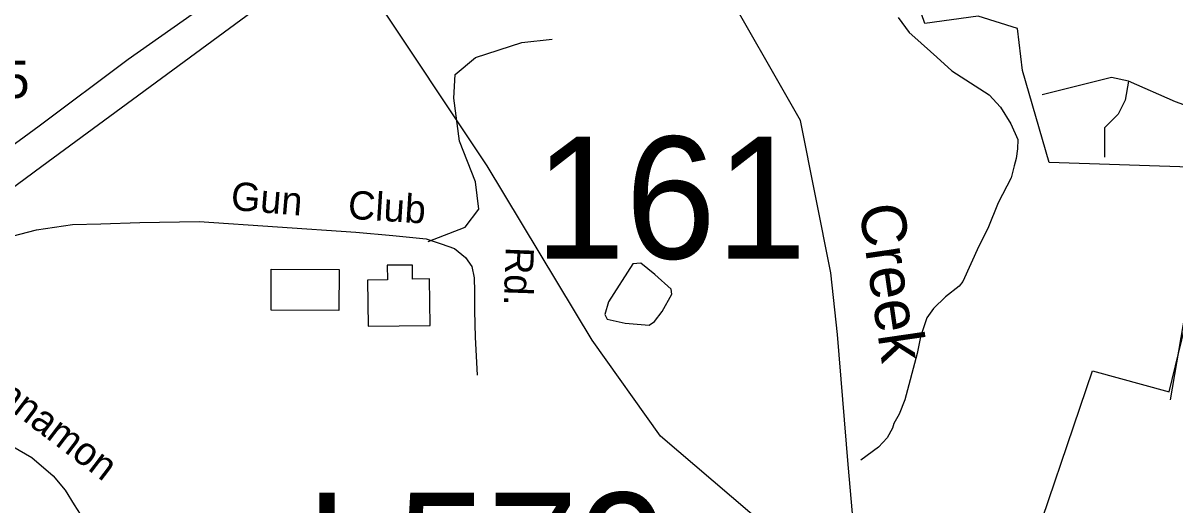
# Model space of a CAD drawing. Extents: x 1547597 to 1699558, y 810033 to 920809.
# Drawn here: x 1594126 to 1597998, y 836281 to 837899 of the extents above; entities that cross this region are included whole.
import ezdxf

# ---------------------------------------------------------------- set-up
doc = ezdxf.new("R2010")
doc.units = 0
for name, color, linetype in [('Exist Boundary Political City Limit New', 7, 'Continuous'), ('Exist Cultural Warehouse Building Footprint', 7, 'Continuous'), ('Exist Hydrographic Creek Single Shore', 7, 'Continuous'), ('Exist Hydrographic Creek Single Shore Label', 7, 'Continuous'), ('Exist Hydrographic Misc Water Feature', 7, 'Continuous'), ('Exist Road Non-System Type 51', 7, 'Continuous'), ('Exist Road Non-System Type 51 Label', 7, 'Continuous'), ('Exist Road Primary Interstate Divided Center Attributed', 7, 'Continuous'), ('Exist Road Primary Interstate Structure Cantilever Sign Number Label', 7, 'Continuous'), ('Exist Road Secondary Structure Standard Bridge Number Label', 7, 'Continuous'), ('Exist Road Secondary Type 51 Attributed', 7, 'Continuous'), ('Exist Road Secondary Type 51 Label', 7, 'Continuous'), ('Exist Road Secondary Type 51 Number Label', 7, 'Continuous'), ('Map Preparation Boundary City Limit Buffer Line', 7, 'Continuous')]:
    doc.layers.add(name, color=color, linetype=linetype)

msp = doc.modelspace()

# ---------------------------------------------------------------- linework, layer by layer
at = {"layer": 'Exist Boundary Political City Limit New'}
for points in [[(1596684.8, 836157), (1596268.5, 836512.2), (1596039.7, 836834.7), (1595686.6, 837419.7), (1595297, 838004.6), (1594895.2, 838991.8), (1594774, 840156.7), (1595029.7, 840534.5), (1595200.1, 840303), (1595504.5, 840400.5), (1595247.2, 840993.5), (1595620.3, 841272.8), (1595586.1, 841345.9), (1595522.4, 841578.9)], [(1598351.6, 837405.1), (1597574.8, 837431.2), (1597486, 837740.5), (1597468.9, 837881.2), (1597336.4, 837922.9), (1597157.6, 837898.3), (1597087.5, 838099.9), (1596995.5, 838245.7), (1596791.6, 838235.8), (1596776.2, 838532.7), (1596452.2, 838958.4), (1597520.3, 839744.5), (1597525.9, 839668.1), (1598188.4, 839707.7)], [(1597488.5, 836048.4), (1597721.5, 836731.6), (1597978.5, 836660.7), (1598083.8, 837092.5)]]:
    msp.add_lwpolyline(points, dxfattribs=at)
at = {"layer": 'Exist Cultural Warehouse Building Footprint'}
for points in [[(1595286.2, 836880.9), (1595494.5, 836883.3), (1595492.7, 837040.1), (1595435.5, 837039.4), (1595435, 837086.6), (1595350.3, 837085.7), (1595350.8, 837036.9), (1595284.4, 837036.2)], [(1594960.5, 837072.6), (1595188.4, 837071.4), (1595187.7, 836933.4), (1594959.8, 836934.6)]]:
    msp.add_lwpolyline(points, close=True, dxfattribs=at)
at = {"layer": 'Exist Hydrographic Creek Single Shore'}
msp.add_lwpolyline([(1596920.6, 836176.3), (1596899.6, 836416.3), (1596863.6, 836853.5), (1596841.5, 837060.8), (1596739.7, 837571.8), (1596462.6, 838056.7), (1596145.6, 838660.5), (1595871.6, 839391.6)], dxfattribs=at)
at = {"layer": 'Exist Hydrographic Misc Water Feature'}
for points in [[(1597067.5, 837918), (1597104.8, 837867.4), (1597123.7, 837850.5), (1597197.6, 837784.2), (1597248.4, 837739.2), (1597373.8, 837657.8), (1597411.2, 837617.2), (1597446.5, 837560.8), (1597469.7, 837508.4), (1597469.2, 837476.4), (1597464.8, 837444.5), (1597457.6, 837420), (1597447.4, 837379.3), (1597404, 837295.3), (1597369.4, 837208.9), (1597338.9, 837150.4), (1597285.3, 837031.1), (1597273.1, 837015.3), (1597226.6, 836980), (1597186.2, 836940.5), (1597163.7, 836908.8), (1597142.4, 836845.7), (1597132.1, 836789.3), (1597090, 836633.9), (1597071.3, 836586.2), (1597053, 836554.5), (1597048.7, 836538.5), (1597030.3, 836506.8), (1597001.9, 836475.2), (1596942, 836430.7)], [(1596250.3, 837054.5), (1596203.3, 837093.1), (1596176.4, 837090.9), (1596094.1, 836963.4), (1596081.7, 836920.8), (1596089.6, 836904.9), (1596149.8, 836891.8), (1596230.5, 836884.9), (1596249.1, 836897.1), (1596274.6, 836930.2), (1596306.9, 836988.4), (1596304.9, 837005.6), (1596250.3, 837054.5)]]:
    msp.add_lwpolyline(points, dxfattribs=at)
at = {"layer": 'Exist Road Non-System Type 51'}
for points in [[(1595487.7, 837165.6), (1595612.5, 837213.4), (1595658.1, 837274.2), (1595646.7, 837365.5), (1595593.5, 837502.5), (1595574.5, 837647.1), (1595578.3, 837727), (1595646.7, 837784), (1595802.5, 837833.5), (1595905.2, 837844.9)], [(1597842.5, 837704.4), (1597784.3, 837716), (1597551.8, 837657.8)], [(1597842.5, 837704.4), (1597830.8, 837640.4), (1597807.6, 837593.8), (1597761.1, 837547.3), (1597761.1, 837448.4)], [(1598384.7, 837519.5), (1598284.3, 837564.8), (1598080.8, 837605.5), (1597999.4, 837634.6), (1597842.5, 837704.4)], [(1598384.7, 837519.5), (1598377.3, 837367), (1598324.9, 837297.2), (1598179.6, 837163.4), (1598080.8, 837087.7), (1598045.9, 837006.3), (1597982, 836634)]]:
    msp.add_lwpolyline(points, dxfattribs=at)
at = {"layer": 'Exist Road Primary Interstate Divided Center Attributed'}
for points in [[(1596050.3, 838931.7), (1595772.2, 838733.3), (1595438.4, 838484.3), (1595085.3, 838220.8), (1594736, 837957.2), (1594479.2, 837777.2), (1594179.9, 837553.4), (1593789.1, 837267.5), (1593438.8, 837006.5), (1593179.8, 836801.3)], [(1593334.4, 836782.2), (1593718.9, 837071.7), (1594189.7, 837419.1), (1594858.6, 837910.5), (1595328.2, 838256.2), (1595533.3, 838398.8), (1595848.8, 838639.3), (1596089.1, 838817)]]:
    msp.add_lwpolyline(points, dxfattribs=at)
at = {"layer": 'Exist Road Secondary Type 51 Attributed'}
for points in [[(1594089.6, 837183.8), (1594171.2, 837204.6), (1594292.9, 837222.3), (1594387.7, 837224.7), (1594518.2, 837229.5), (1594718.2, 837232.4), (1595245.2, 837197.5), (1595369.2, 837185.6), (1595481.7, 837174.2), (1595532, 837158), (1595576.6, 837142.3), (1595613.7, 837112.2), (1595634.5, 837081.5), (1595642.1, 837043.3), (1595643.8, 836997.6), (1595643.8, 836932.7), (1595646.1, 836844.1), (1595652.5, 836716.7)], [(1593621.7, 836733.5), (1593702.7, 836709.8), (1593824.2, 836660.7), (1593881.1, 836620.4), (1593978.3, 836565.8), (1594070.8, 836489.9), (1594156.2, 836440), (1594227.3, 836378.3), (1594267.6, 836330.8), (1594298.5, 836281), (1594318.3, 836250.2)]]:
    msp.add_lwpolyline(points, dxfattribs=at)
at = {"layer": 'Map Preparation Boundary City Limit Buffer Line'}
for points in [[(1596684.8, 836157), (1596268.5, 836512.2), (1596039.7, 836834.7), (1595686.6, 837419.7), (1595297, 838004.6), (1594895.2, 838991.8), (1594774, 840156.7), (1595029.7, 840534.5), (1595200.1, 840303), (1595504.5, 840400.5), (1595247.2, 840993.5), (1595620.3, 841272.8), (1595586.1, 841345.9), (1595522.4, 841578.9)], [(1598351.6, 837405.1), (1597574.8, 837431.2), (1597486, 837740.5), (1597468.9, 837881.2), (1597336.4, 837922.9), (1597157.6, 837898.3), (1597087.5, 838099.9), (1596995.5, 838245.7), (1596791.6, 838235.8), (1596776.2, 838532.7), (1596452.2, 838958.4), (1597520.3, 839744.5), (1597525.9, 839668.1), (1598188.4, 839707.7)], [(1597488.5, 836048.4), (1597721.5, 836731.6), (1597978.5, 836660.7), (1598083.8, 837092.5)]]:
    msp.add_lwpolyline(points, dxfattribs=at)

# ---------------------------------------------------------------- texts
at = {"layer": 'Exist Hydrographic Creek Single Shore Label'}
msp.add_text('Creek', height=150, rotation=278.3019, dxfattribs=at).set_placement((1596935.8, 837283.4))
at = {"layer": 'Exist Road Non-System Type 51 Label'}
for s, rotation, p in [('Gun', 355.2131, (1594822.2, 837272.3)), ('Club', 356.3625, (1595216.3, 837242.3)), ('Rd.', 268.0005, (1595748.8, 837148.6))]:
    msp.add_text(s, height=95, rotation=rotation, dxfattribs=at).set_placement(p)
at = {"layer": 'Exist Road Primary Interstate Structure Cantilever Sign Number Label'}
msp.add_text('L579', height=410.1, dxfattribs=at).set_placement((1595077.2, 835911.7))
at = {"layer": 'Exist Road Secondary Structure Standard Bridge Number Label'}
msp.add_text('161', height=410.1, dxfattribs=at).set_placement((1595845.4, 837108.1))
at = {"layer": 'Exist Road Secondary Type 51 Label'}
msp.add_text('Kinnamon', height=95, rotation=322.679, dxfattribs=at).set_placement((1593942, 836704.5))
at = {"layer": 'Exist Road Secondary Type 51 Number Label'}
msp.add_text('1215', height=125, dxfattribs=at).set_placement((1593776.1, 837647.6))

doc.saveas('drawing.dxf')
